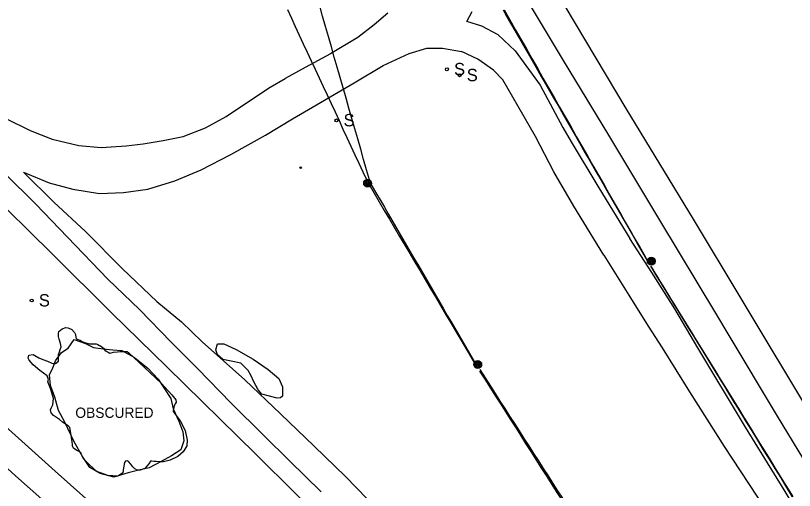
# Model space of a CAD drawing. Extents: x 368532 to 392481, y 10654822 to 10676899.
# Drawn here: x 379158.7 to 379536.2, y 10659987 to 10660217.3 of the extents above; entities that cross this region are included whole.
import ezdxf

# ---------------------------------------------------------------- set-up
doc = ezdxf.new("R2010")
doc.units = 0
for name, color, linetype in [('p_Catenary', 7, 'Continuous'), ('p_dtm obscured area', 7, 'Continuous'), ('p_railroad rr control', 7, 'Continuous'), ('p_road dirt road', 7, 'Continuous'), ('p_structure sign', 7, 'Continuous'), ('p_structure unidentified', 7, 'Continuous'), ('p_utility general pole', 7, 'Continuous'), ('p_veg woods', 7, 'Continuous')]:
    doc.layers.add(name, color=color, linetype=linetype)

msp = doc.modelspace()

# ---------------------------------------------------------------- linework, layer by layer
at = {"layer": 'p_Catenary'}
for points in [[(379330.24, 10660137.61), (379328.82, 10660142.57), (379327.4, 10660147.54), (379325.98, 10660152.5), (379324.56, 10660157.47), (379323.14, 10660162.44), (379321.72, 10660167.4), (379320.3, 10660172.37), (379318.88, 10660177.34), (379317.46, 10660182.3), (379316.03, 10660187.27), (379314.61, 10660192.23), (379313.19, 10660197.2), (379311.77, 10660202.17), (379310.35, 10660207.13), (379308.93, 10660212.1), (379307.51, 10660217.06), (379306.09, 10660222.03), (379304.67, 10660227), (379303.25, 10660231.96)], [(379329.09, 10660137.26), (379327.17, 10660141.4), (379325.24, 10660145.54), (379323.32, 10660149.69), (379321.39, 10660153.83), (379319.47, 10660157.97), (379317.54, 10660162.11), (379315.62, 10660166.26), (379313.69, 10660170.4), (379311.77, 10660174.54), (379309.84, 10660178.69), (379307.92, 10660182.83), (379305.99, 10660186.97), (379304.07, 10660191.11), (379302.14, 10660195.26), (379300.22, 10660199.4), (379298.29, 10660203.54), (379296.37, 10660207.69), (379294.44, 10660211.83), (379292.52, 10660215.97), (379290.59, 10660220.11)], [(379394.95, 10660220.06), (379397.6, 10660215.45), (379400.25, 10660210.84), (379402.9, 10660206.23), (379405.54, 10660201.62), (379408.19, 10660197.01), (379410.84, 10660192.41), (379413.48, 10660187.8), (379416.13, 10660183.19), (379418.78, 10660178.58), (379421.43, 10660173.97), (379424.07, 10660169.36), (379426.72, 10660164.75), (379429.37, 10660160.15), (379432.01, 10660155.54), (379434.66, 10660150.93), (379437.31, 10660146.32), (379439.96, 10660141.71), (379442.6, 10660137.1), (379445.25, 10660132.49), (379447.9, 10660127.88), (379450.55, 10660123.28), (379453.19, 10660118.67), (379455.84, 10660114.06), (379458.49, 10660109.45), (379461.13, 10660104.84), (379463.78, 10660100.23)], [(379395.41, 10660219.59), (379398.08, 10660214.94), (379400.74, 10660210.28), (379403.41, 10660205.62), (379406.08, 10660200.97), (379408.75, 10660196.31), (379411.42, 10660191.65), (379414.09, 10660187), (379416.76, 10660182.34), (379419.43, 10660177.69), (379422.1, 10660173.03), (379424.77, 10660168.37), (379427.44, 10660163.72), (379430.11, 10660159.06), (379432.78, 10660154.4), (379435.44, 10660149.75), (379438.11, 10660145.09), (379440.78, 10660140.43), (379443.45, 10660135.78), (379446.12, 10660131.12), (379448.79, 10660126.47), (379451.46, 10660121.81), (379454.13, 10660117.15), (379456.8, 10660112.5), (379459.47, 10660107.84), (379462.14, 10660103.18), (379464.81, 10660098.53)], [(379395.47, 10660220.07), (379398.17, 10660215.35), (379400.86, 10660210.64), (379403.55, 10660205.92), (379406.24, 10660201.2), (379408.93, 10660196.48), (379411.62, 10660191.77), (379414.31, 10660187.05), (379417, 10660182.33), (379419.69, 10660177.61), (379422.39, 10660172.9), (379425.08, 10660168.18), (379427.77, 10660163.46), (379430.46, 10660158.74), (379433.15, 10660154.02), (379435.84, 10660149.31), (379438.53, 10660144.59), (379441.22, 10660139.87), (379443.91, 10660135.15), (379446.61, 10660130.44), (379449.3, 10660125.72), (379451.99, 10660121), (379454.68, 10660116.28), (379457.37, 10660111.57), (379460.06, 10660106.85), (379462.75, 10660102.13), (379465.44, 10660097.41)], [(379396.02, 10660218.15), (379398.63, 10660213.62), (379401.23, 10660209.09), (379403.84, 10660204.56), (379406.45, 10660200.04), (379409.05, 10660195.51), (379411.66, 10660190.98), (379414.26, 10660186.45), (379416.87, 10660181.92), (379419.47, 10660177.39), (379422.08, 10660172.86), (379424.68, 10660168.33), (379427.29, 10660163.8), (379429.9, 10660159.27), (379432.5, 10660154.75), (379435.11, 10660150.22), (379437.71, 10660145.69), (379440.32, 10660141.16), (379442.92, 10660136.63), (379445.53, 10660132.1), (379448.14, 10660127.57), (379450.74, 10660123.04), (379453.35, 10660118.51), (379455.95, 10660113.99), (379458.56, 10660109.46), (379461.16, 10660104.93), (379463.77, 10660100.4)], [(379330, 10660135.35), (379332.47, 10660131.16), (379334.95, 10660126.98), (379337.42, 10660122.79), (379339.9, 10660118.6), (379342.37, 10660114.41), (379344.84, 10660110.22), (379347.32, 10660106.03), (379349.79, 10660101.85), (379352.27, 10660097.66), (379354.74, 10660093.47), (379357.22, 10660089.28), (379359.69, 10660085.09), (379362.16, 10660080.9), (379364.64, 10660076.71), (379367.11, 10660072.53), (379369.59, 10660068.34), (379372.06, 10660064.15), (379374.54, 10660059.96), (379382.12, 10660047.12)], [(379330.28, 10660136.65), (379332.07, 10660133.56), (379333.86, 10660130.48), (379335.66, 10660127.4), (379337.45, 10660124.32), (379339.25, 10660121.24), (379341.04, 10660118.15), (379342.83, 10660115.07), (379344.63, 10660111.99), (379346.42, 10660108.91), (379348.22, 10660105.82), (379350.01, 10660102.74), (379351.8, 10660099.66), (379353.6, 10660096.58), (379355.39, 10660093.49), (379357.19, 10660090.41), (379358.98, 10660087.33), (379360.77, 10660084.25), (379362.57, 10660081.16), (379364.36, 10660078.08), (379366.16, 10660075), (379367.95, 10660071.92), (379369.75, 10660068.84), (379371.54, 10660065.75), (379373.33, 10660062.67), (379375.13, 10660059.59), (379376.92, 10660056.51), (379378.72, 10660053.42), (379380.51, 10660050.34), (379382.3, 10660047.26)], [(379466.4, 10660095.84), (379469.27, 10660091.17), (379472.14, 10660086.51), (379475.01, 10660081.85), (379477.89, 10660077.18), (379480.76, 10660072.52), (379483.63, 10660067.86), (379486.51, 10660063.2), (379489.38, 10660058.53), (379492.25, 10660053.87), (379495.12, 10660049.21), (379498, 10660044.54), (379500.87, 10660039.88), (379503.74, 10660035.22), (379506.62, 10660030.55), (379509.49, 10660025.89), (379512.36, 10660021.23), (379515.23, 10660016.56), (379518.11, 10660011.9), (379520.98, 10660007.24), (379523.85, 10660002.57), (379526.72, 10659997.91), (379529.6, 10659993.25), (379532.47, 10659988.58), (379535.34, 10659983.92)], [(379466.5, 10660095.64), (379469.36, 10660090.99), (379472.22, 10660086.35), (379475.08, 10660081.71), (379477.95, 10660077.06), (379480.81, 10660072.42), (379483.67, 10660067.78), (379486.53, 10660063.14), (379489.39, 10660058.49), (379492.25, 10660053.85), (379495.11, 10660049.21), (379497.97, 10660044.56), (379500.83, 10660039.92), (379503.69, 10660035.28), (379506.55, 10660030.64), (379509.41, 10660025.99), (379512.27, 10660021.35), (379515.13, 10660016.71), (379517.99, 10660012.06), (379520.85, 10660007.42), (379523.71, 10660002.78), (379526.57, 10659998.14), (379529.43, 10659993.49), (379532.29, 10659988.85), (379535.15, 10659984.21)], [(379466.69, 10660095.41), (379469.52, 10660090.79), (379472.36, 10660086.17), (379475.19, 10660081.56), (379478.03, 10660076.94), (379480.86, 10660072.32), (379483.7, 10660067.71), (379486.53, 10660063.09), (379489.37, 10660058.47), (379492.2, 10660053.86), (379495.04, 10660049.24), (379497.87, 10660044.63), (379500.71, 10660040.01), (379503.54, 10660035.39), (379506.37, 10660030.78), (379509.21, 10660026.16), (379512.04, 10660021.54), (379514.88, 10660016.93), (379517.71, 10660012.31), (379520.55, 10660007.69), (379523.38, 10660003.08), (379526.22, 10659998.46), (379529.05, 10659993.85), (379531.89, 10659989.23), (379534.72, 10659984.61)], [(379467.71, 10660093.7), (379470.51, 10660089.12), (379473.32, 10660084.55), (379476.13, 10660079.97), (379478.94, 10660075.39), (379481.75, 10660070.82), (379484.56, 10660066.24), (379487.37, 10660061.67), (379490.18, 10660057.09), (379492.99, 10660052.51), (379495.8, 10660047.94), (379498.61, 10660043.36), (379501.41, 10660038.79), (379504.22, 10660034.21), (379507.03, 10660029.63), (379509.84, 10660025.06), (379512.65, 10660020.48), (379515.46, 10660015.91), (379518.27, 10660011.33), (379521.08, 10660006.75), (379523.89, 10660002.18), (379526.7, 10659997.6), (379529.51, 10659993.03), (379532.32, 10659988.45), (379535.12, 10659983.87)], [(379383.62, 10660044.91), (379386.1, 10660041.01), (379388.57, 10660037.11), (379391.05, 10660033.21), (379393.53, 10660029.31), (379396, 10660025.41), (379398.48, 10660021.52), (379400.96, 10660017.62), (379403.43, 10660013.72), (379405.91, 10660009.82), (379408.39, 10660005.92), (379410.87, 10660002.02), (379413.34, 10659998.12), (379415.82, 10659994.22), (379418.3, 10659990.32), (379420.77, 10659986.42), (379423.25, 10659982.52), (379425.73, 10659978.62), (379428.2, 10659974.72), (379434.98, 10659964.06)], [(379383.68, 10660045.61), (379388.82, 10660037.59), (379391.14, 10660033.96), (379393.47, 10660030.33), (379395.8, 10660026.7), (379398.12, 10660023.07), (379400.45, 10660019.45), (379402.78, 10660015.82), (379405.1, 10660012.19), (379407.43, 10660008.56), (379409.76, 10660004.93), (379412.08, 10660001.3), (379414.41, 10659997.67), (379416.74, 10659994.04), (379419.06, 10659990.41), (379421.39, 10659986.79), (379423.72, 10659983.16), (379426.04, 10659979.53), (379428.37, 10659975.9), (379437.17, 10659962.16)]]:
    msp.add_lwpolyline(points, dxfattribs=at)
at = {"layer": 'p_dtm obscured area'}
msp.add_lwpolyline([(379190.57, 10660005.08), (379189.46, 10660005.87), (379188.69, 10660006.2), (379187.87, 10660006.63), (379186.81, 10660007.5), (379186.38, 10660008.41), (379186.27, 10660009.2), (379186.11, 10660010.58), (379185.28, 10660015.81), (379185.08, 10660017.45), (379184.27, 10660018.32), (379181.42, 10660020.03), (379179.94, 10660021.35), (379177.11, 10660023.28), (379175.96, 10660024.62), (379175.62, 10660026.07), (379175.98, 10660026.87), (379176.83, 10660028.5), (379177.05, 10660031.5), (379176.28, 10660034.26), (379175.71, 10660036.37), (379174.35, 10660039.64), (379174.74, 10660040.84), (379174.08, 10660042.65), (379170.5, 10660045.15), (379167.28, 10660047.9), (379165.36, 10660050.24), (379164.75, 10660051.16), (379165.12, 10660052.54), (379167.23, 10660052.92), (379168.04, 10660052.45), (379170.04, 10660051.32), (379171.9, 10660050.48), (379174.2, 10660049.68), (379176.34, 10660048.7), (379178.02, 10660048.61), (379179.53, 10660049.71), (379179.51, 10660051), (379179.49, 10660053), (379179.93, 10660054.26), (379180.31, 10660055.31), (379180.77, 10660056.63), (379180.5, 10660058.29), (379179.91, 10660060.42), (379179.53, 10660061.67), (379179.54, 10660063.13), (379179.76, 10660064.1), (379181.36, 10660065.36), (379183.01, 10660066), (379183.98, 10660065.84), (379185.34, 10660065.32), (379185.96, 10660064.98), (379187.26, 10660063.56), (379187.71, 10660062.55), (379187.91, 10660061.14), (379188.25, 10660060.58), (379188.97, 10660060.27), (379189.98, 10660059.87), (379191.02, 10660059.19), (379192.1, 10660058.68), (379194.49, 10660058.06), (379195.65, 10660058.11), (379196.25, 10660058.03), (379197.83, 10660058.08), (379198.53, 10660057.75), (379199.41, 10660057.32), (379199.87, 10660057.15), (379201.38, 10660055.98), (379202.04, 10660054.96), (379202.61, 10660054.57), (379203.64, 10660054.05), (379204.35, 10660053.64), (379205.04, 10660053.7), (379206.13, 10660053.99), (379208.07, 10660054.15), (379209.36, 10660054.31), (379210.31, 10660054.34), (379210.75, 10660054.35), (379211.38, 10660054.36), (379212.8, 10660054.31), (379213.66, 10660053.73), (379221.24, 10660046.65), (379229.43, 10660038.8), (379234.4, 10660033.4), (379236.42, 10660030.93), (379236.52, 10660029.88), (379236.1, 10660029.02), (379235.81, 10660028.28), (379235.39, 10660027.31), (379235.15, 10660025.25), (379238.41, 10660020.81), (379240.85, 10660015.99), (379241.84, 10660011.44), (379241.74, 10660008.62), (379241.29, 10660007.85), (379239.94, 10660005.72), (379237.35, 10660003.42), (379233.7, 10660001.63), (379230.46, 10660000.79), (379228.71, 10660000.8), (379226.91, 10660001.04), (379225.77, 10660001.08), (379224.73, 10660001.23), (379224.13, 10660001.21), (379223.35, 10659999.85), (379221.37, 10659997.59), (379219.03, 10659996.75), (379217.59, 10659996.87), (379216.49, 10659997.47), (379215.53, 10659998.41), (379214.6, 10659999.69), (379213.52, 10660001.08), (379212.88, 10660001.38), (379212.02, 10660001.1), (379211.49, 10660000.47), (379211.03, 10659998.02), (379210.68, 10659995.56), (379208.26, 10659993.98), (379203.42, 10659994.22), (379198.06, 10659996.15), (379194.47, 10659999.43), (379191.59, 10660002.32), (379190.74, 10660004.45)], close=True, dxfattribs=at)
at = {"layer": 'p_railroad rr control'}
for points in [[(379498.48, 10660072.19), (379470.94, 10660118.12), (379445.8, 10660160.06), (379424.74, 10660194.8), (379406.87, 10660224.58), (379401.96, 10660232.37), (379381.31, 10660266.45), (379361.27, 10660300.27)], [(379378.97, 10660297.86), (379395.2, 10660271.5), (379419.9, 10660230.4), (379454.43, 10660172.28), (379487.04, 10660118.59), (379510.13, 10660080.14)], [(379313.63, 10659966.36), (379275.18, 10660004.56), (379231.97, 10660047.01), (379205.19, 10660073.15), (379176.41, 10660101.75), (379143.57, 10660134.14), (379117.37, 10660160.81), (379093.27, 10660185.68), (379071.85, 10660208.39), (379064.77, 10660216.12)], [(378983.4, 10660171.44), (379019.42, 10660139.22), (379047.47, 10660114.28), (379071.43, 10660092.35), (379106.59, 10660060.48), (379130.11, 10660039.58), (379152.01, 10660019.63), (379177.84, 10659996.25), (379209.05, 10659968.59), (379233.58, 10659946.19), (379252.32, 10659928.99)], [(379240.76, 10659920.78), (379212.7, 10659945.88), (379181.49, 10659973.8), (379158.69, 10659994.12), (379137.19, 10660013.61), (379108.86, 10660039.15), (379084.33, 10660061.21), (379049.62, 10660092.72), (379022.9, 10660116.51), (378993.15, 10660143.15), (378970.58, 10660163)], [(379510.13, 10660080.14), (379545.47, 10660021.46), (379579.39, 10659964.92), (379612.38, 10659909.89), (379649.13, 10659848.36), (379682.44, 10659793.47), (379712.55, 10659745.21), (379726.08, 10659723.81)], [(379714.09, 10659716.36), (379686.42, 10659759.79), (379665.66, 10659794.43), (379650.66, 10659819.42), (379625.92, 10659859.95), (379602.97, 10659898.04), (379579.61, 10659937.09), (379555.69, 10659977.27), (379528.03, 10660023.08), (379504.1, 10660062.87), (379498.48, 10660072.19)]]:
    msp.add_lwpolyline(points, dxfattribs=at)
at = {"layer": 'p_road dirt road'}
for p, q in [((379339.16, 10660218.57), (379332.54, 10660212.83)), ((379377.41, 10660214.43), (379379.93, 10660219.37)), ((379384.65, 10660212.24), (379377.41, 10660214.43)), ((379332.54, 10660212.83), (379324.57, 10660206.76)), ((379392.55, 10660208.03), (379384.65, 10660212.24)), ((379324.57, 10660206.76), (379311.35, 10660198.83)), ((379400.77, 10660200.3), (379392.55, 10660208.03)), ((379311.35, 10660198.83), (379299.12, 10660192.09)), ((379336.87, 10660193.09), (379349.48, 10660198.99)), ((379349.48, 10660198.99), (379357.97, 10660201.47)), ((379357.97, 10660201.47), (379365.57, 10660201.57)), ((379365.57, 10660201.57), (379374.84, 10660199.87)), ((379382.69, 10660196.23), (379374.84, 10660199.87)), ((379400.77, 10660200.3), (379412.97, 10660183.51)), ((379390.35, 10660190.81), (379382.69, 10660196.23)), ((379299.12, 10660192.09), (379289.32, 10660186.87)), ((379322.8, 10660184.65), (379336.87, 10660193.09)), ((379394.82, 10660186.12), (379390.35, 10660190.81)), ((379282.08, 10660182.54), (379289.32, 10660186.87)), ((379292.87, 10660167.26), (379322.8, 10660184.65)), ((379402.06, 10660173.57), (379394.82, 10660186.12)), ((379412.97, 10660183.51), (379424, 10660163.02)), ((379271.11, 10660175.35), (379282.08, 10660182.54)), ((379260.77, 10660168.45), (379271.11, 10660175.35)), ((379410.68, 10660158.74), (379402.06, 10660173.57)), ((379250.69, 10660162.94), (379260.77, 10660168.45)), ((379154.01, 10660167.33), (379165.87, 10660161.51)), ((379279.77, 10660159.33), (379292.87, 10660167.26)), ((379165.87, 10660161.51), (379176.4, 10660157.31)), ((379239.91, 10660158.72), (379250.69, 10660162.94)), ((379424, 10660163.02), (379428.02, 10660156.06)), ((379176.4, 10660157.31), (379189.43, 10660154.23)), ((379230.2, 10660156.71), (379239.91, 10660158.72)), ((379263.01, 10660149.92), (379279.77, 10660159.33)), ((379419.49, 10660141.57), (379410.68, 10660158.74)), ((379189.43, 10660154.23), (379200.26, 10660153.37)), ((379200.26, 10660153.37), (379212.27, 10660154.09)), ((379212.27, 10660154.09), (379220.62, 10660155.19)), ((379220.62, 10660155.19), (379230.2, 10660156.71)), ((379428.02, 10660156.06), (379441.35, 10660133.78)), ((379248.66, 10660142.56), (379263.01, 10660149.92)), ((379235.9, 10660137.15), (379248.66, 10660142.56)), ((379168.53, 10660125.87), (379153.36, 10660140.91)), ((379162.57, 10660141.3), (379175.03, 10660136.16)), ((379162.57, 10660141.3), (379177.25, 10660126.81)), ((379429.31, 10660124.84), (379419.49, 10660141.57)), ((379175.03, 10660136.16), (379186.41, 10660133.13)), ((379222.85, 10660133.06), (379235.9, 10660137.15)), ((379186.41, 10660133.13), (379199.41, 10660131)), ((379199.41, 10660131), (379211.03, 10660131.47)), ((379211.03, 10660131.47), (379222.85, 10660133.06)), ((379441.35, 10660133.78), (379456.45, 10660109.16)), ((379177.25, 10660126.81), (379192.68, 10660112.65)), ((379183.82, 10660109.88), (379168.53, 10660125.87)), ((379443.79, 10660101.04), (379429.31, 10660124.84)), ((379192.68, 10660112.65), (379210.61, 10660094.52)), ((379203.37, 10660089.5), (379183.82, 10660109.88)), ((379466.98, 10660092.77), (379456.45, 10660109.16)), ((379443.79, 10660101.04), (379455.93, 10660081.67)), ((379210.61, 10660094.52), (379227.22, 10660078.56)), ((379478.21, 10660075.04), (379466.98, 10660092.77)), ((379218.78, 10660074.75), (379203.37, 10660089.5)), ((379455.93, 10660081.67), (379465.31, 10660066.68)), ((379227.22, 10660078.56), (379239.13, 10660068.75)), ((379234.12, 10660058.91), (379218.78, 10660074.75)), ((379489.35, 10660056.09), (379478.21, 10660075.04)), ((379249.09, 10660059.04), (379239.13, 10660068.75)), ((379465.31, 10660066.68), (379472.11, 10660056.22)), ((379246.82, 10660046.18), (379234.12, 10660058.91)), ((379269.82, 10660040.68), (379249.09, 10660059.04)), ((379472.11, 10660056.22), (379485.35, 10660034.83)), ((379512.49, 10660017.67), (379489.35, 10660056.09)), ((379263.16, 10660029.31), (379246.82, 10660046.18)), ((379287.05, 10660024.13), (379269.82, 10660040.68)), ((379485.35, 10660034.83), (379502.09, 10660008.22)), ((379278.99, 10660013.63), (379263.16, 10660029.31)), ((379287.05, 10660024.13), (379303.39, 10660008.44)), ((379531.26, 10659987.21), (379512.49, 10660017.67)), ((379291.43, 10660001.34), (379278.99, 10660013.63)), ((379303.39, 10660008.44), (379318.59, 10659993.78)), ((379502.09, 10660008.22), (379522.36, 10659977.66)), ((379306.75, 10659986.26), (379291.43, 10660001.34)), ((379318.59, 10659993.78), (379329.15, 10659982.85)), ((379557.22, 10659943.91), (379531.26, 10659987.21))]:
    msp.add_line(p, q, dxfattribs=at)
at = {"layer": 'p_structure sign'}
for centre in [(379367.75, 10660191.26), (379373.9, 10660188.4), (379314.21, 10660166.5), (379166.54, 10660079.12)]:
    msp.add_circle(centre, 0.713, dxfattribs=at)
at = {"layer": 'p_structure unidentified'}
msp.add_circle((379296.89, 10660143.55), 0.375, dxfattribs=at)
at = {"layer": 'p_utility general pole'}
for centre, radius in [((379329.31, 10660136.01), 1.9), ((379329.31, 10660136.01), 1.44), ((379329.31, 10660136.01), 0.973), ((379329.31, 10660136.01), 0.539), ((379329.31, 10660136.01), 0.192), ((379466.78, 10660098.2), 1.9), ((379466.78, 10660098.2), 1.44), ((379466.78, 10660098.2), 0.973), ((379466.78, 10660098.2), 0.539), ((379466.78, 10660098.2), 0.192), ((379382.68, 10660048.09), 1.9), ((379382.68, 10660048.09), 1.44), ((379382.68, 10660048.09), 0.973), ((379382.68, 10660048.09), 0.539), ((379382.68, 10660048.09), 0.192)]:
    msp.add_circle(centre, radius, dxfattribs=at)
at = {"layer": 'p_veg woods'}
for points in [[(379187.04, 10660060.16), (379192.53, 10660058.27), (379196.52, 10660056.35), (379201.11, 10660055.66), (379205.85, 10660055.21), (379210.21, 10660054.83), (379216.39, 10660051.52), (379222.98, 10660046.16), (379227.85, 10660040.93), (379234.03, 10660031.63), (379235.1, 10660026.61), (379237.82, 10660020.61), (379239.79, 10660015.43), (379240.32, 10660011.09), (379238.74, 10660006.7), (379234.22, 10660003.7), (379229.21, 10660001.09), (379223.43, 10659997.93), (379218.47, 10659996.76), (379213.33, 10659995.47), (379206.27, 10659993.48), (379199.67, 10659995.23), (379194.75, 10659998.18), (379191.1, 10660003.44), (379187.09, 10660010.55), (379182.58, 10660020.12), (379179.51, 10660025.78), (379177.72, 10660032.2), (379175.68, 10660037.83), (379175.16, 10660043.06), (379176.84, 10660046.42), (379178.11, 10660049.88), (379180.92, 10660053.85), (379184.18, 10660055.98)], [(379278.02, 10660033.64), (379276.36, 10660035.74), (379274.09, 10660039.97), (379272.94, 10660042.59), (379271.46, 10660045.14), (379267.84, 10660048.69), (379263.22, 10660049.72), (379259.19, 10660050.56), (379256.52, 10660052.76), (379255.75, 10660055.22), (379256.63, 10660058.09), (379259.71, 10660058.04), (379265.64, 10660055.28), (379273.91, 10660050.59), (379281.18, 10660045.61), (379286.23, 10660041.2), (379288.03, 10660037.31), (379288.1, 10660032.63), (379287.13, 10660031.84), (379285.52, 10660031.73)]]:
    msp.add_lwpolyline(points, close=True, dxfattribs=at)

# ---------------------------------------------------------------- texts
at = {"layer": 'p_dtm obscured area'}
msp.add_text(' OBSCURED', height=5, dxfattribs=at).set_placement((379185.83, 10660022.18))
at = {"layer": 'p_structure sign'}
for p in [(379371.2, 10660188.37), (379377.36, 10660185.5), (379317.66, 10660163.6), (379170, 10660076.22)]:
    msp.add_text('S', height=6, dxfattribs=at).set_placement(p)

doc.saveas('drawing.dxf')
